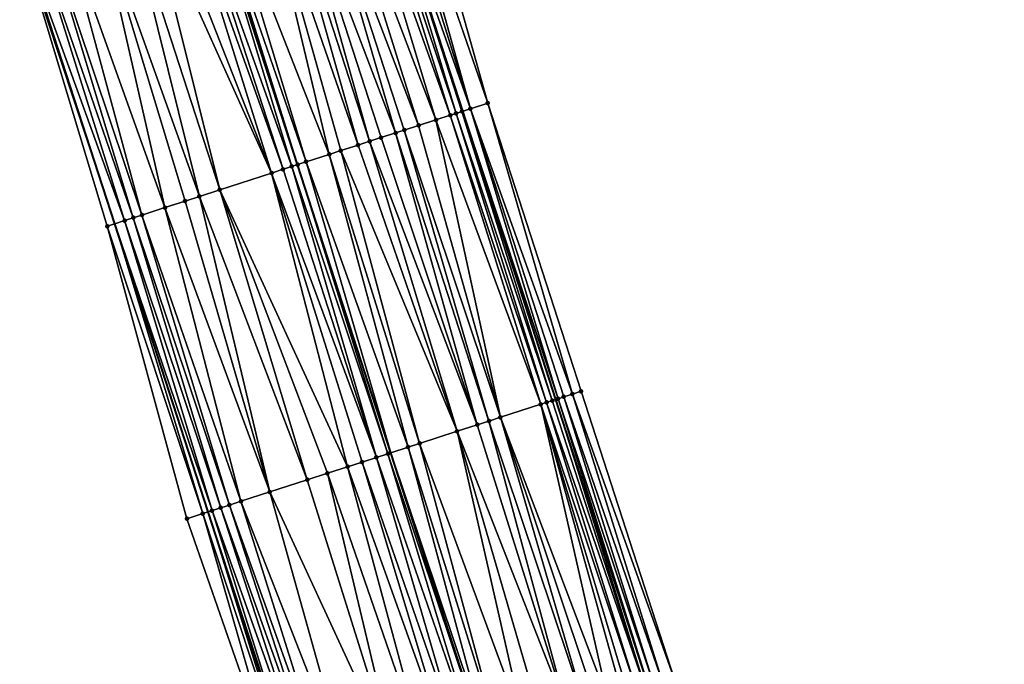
# Model space of a CAD drawing. Header units: feet. Extents: x 2004186 to 2014793, y 836912 to 864902.
# Tile 831 of 974: x 2004582 to 2004647, y 858798 to 858840. Entities that reach past the tile are written whole.
import ezdxf

# ---------------------------------------------------------------- set-up
doc = ezdxf.new("R2010")
doc.units = ezdxf.units.FT
doc.header["$LTSCALE"] = 100
doc.header["$MEASUREMENT"] = 0
for name, color, linetype, lineweight in [('EP_Travel Lane', 5, 'Continuous', 40), ('GPL_Skip Line', 2, 'Continuous', 40), ('Road Shots', 4, 'Continuous', 200), ('Road X-Section', 30, 'Continuous', 13)]:
    doc.layers.add(name, color=color, linetype=linetype, lineweight=lineweight)
doc.layers.add('I-77 SB_MM21-27-Surface-Border', color=7, linetype='Continuous')
doc.layers.add('I-77 SB_MM21-27-Surface-TIN', color=7, linetype='Continuous')

msp = doc.modelspace()

# ---------------------------------------------------------------- linework, layer by layer
at = {"layer": 'EP_Travel Lane'}
for points in [[(2004709.61771611, 858529.906138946, 453.9623807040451), (2004703.471648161, 858548.9372672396, 453.7572828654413), (2004697.325488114, 858567.9686807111, 453.5816978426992), (2004691.179382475, 858586.9999257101, 453.3886868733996), (2004685.033347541, 858606.030951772, 453.1730164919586), (2004678.887321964, 858625.0619488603, 452.954324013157), (2004672.739159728, 858644.0960422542, 452.7560016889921), (2004666.564572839, 858663.1181943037, 452.575067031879), (2004660.390050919, 858682.140146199, 452.3727517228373), (2004654.215562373, 858701.1619952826, 452.1594480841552), (2004648.040919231, 858720.184320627, 451.9970064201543), (2004641.866332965, 858739.2064707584, 451.8158617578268), (2004635.69182761, 858758.228371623, 451.6081030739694), (2004629.517263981, 858777.2504520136, 451.4194967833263), (2004623.342828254, 858796.2721383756, 451.1888358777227), (2004617.196456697, 858815.3040209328, 451.0106820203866), (2004611.05073845, 858834.3353177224, 450.809887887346), (2004604.904946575, 858853.3668425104, 450.6313868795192)], [(2004680.48499716, 858541.5044256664, 453.7725966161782), (2004674.345778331, 858560.5378926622, 453.5791291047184), (2004668.2065859, 858579.5712778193, 453.3771737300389), (2004662.067361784, 858598.6047612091, 453.1853802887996), (2004655.928195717, 858617.6380646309, 452.9749825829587), (2004649.788871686, 858636.6676614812, 452.7713771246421), (2004643.615382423, 858655.6900718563, 452.5810532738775), (2004637.441890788, 858674.7124895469, 452.391521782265), (2004631.268425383, 858693.7348264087, 452.1933727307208), (2004625.094902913, 858712.7573391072, 452.0139840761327), (2004618.921462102, 858731.7796001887, 451.807726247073), (2004612.748018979, 858750.801868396, 451.6022291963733), (2004606.574512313, 858769.8243323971, 451.4176535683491), (2004600.401065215, 858788.8466128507, 451.2134640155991), (2004594.241941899, 858807.8726074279, 451.0178052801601), (2004588.082730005, 858826.8995207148, 450.8157096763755), (2004581.923465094, 858845.9265977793, 450.6296128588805)]]:
    msp.add_polyline3d(points, dxfattribs=at)
at = {"layer": 'GPL_Skip Line'}
msp.add_polyline3d([(2004698.653611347, 858526.3630178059, 454.1734319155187), (2004692.500391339, 858545.3919193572, 453.9763916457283), (2004686.347115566, 858564.4209933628, 453.7972067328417), (2004680.193896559, 858583.4498918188, 453.5998459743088), (2004674.040709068, 858602.47869281, 453.3923940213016), (2004667.887527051, 858621.5074768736, 453.1831894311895), (2004661.734111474, 858640.5363083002, 452.9855262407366), (2004655.575425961, 858659.563413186, 452.7858262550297), (2004649.416711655, 858678.5906070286, 452.595621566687), (2004643.25799972, 858697.6177935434, 452.4046346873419), (2004637.09926841, 858716.6450399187, 452.2200373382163), (2004630.94057194, 858735.672178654, 452.0239504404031), (2004624.781926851, 858754.6991586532, 451.8109200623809), (2004618.623234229, 858773.726285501, 451.613564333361), (2004612.464550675, 858792.7533843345, 451.4132183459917), (2004606.304704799, 858811.7800683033, 451.2086817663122), (2004600.144751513, 858830.8070277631, 451.0318982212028), (2004593.984853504, 858849.8338164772, 450.8384232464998)], dxfattribs=at)
at = {"layer": 'I-77 SB_MM21-27-Surface-Border', "color": 3, "linetype": 'ByBlock', "lineweight": -2}
for points in [[(2004607.305443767, 858854.142167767, 450.4692363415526), (2004612.704133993, 858834.8692839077, 450.6932272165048), (2004618.864052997, 858815.8424303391, 450.880374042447), (2004625.02409527, 858796.815138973, 451.0737429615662), (2004631.75367445, 858777.9726429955, 451.256265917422), (2004638.293041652, 858759.0683452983, 451.4162005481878), (2004644.832429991, 858740.1639822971, 451.5691456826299), (2004650.991186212, 858721.1366589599, 451.7455215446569), (2004657.149925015, 858702.1093894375, 451.9276471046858), (2004663.308614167, 858683.0822733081, 452.1261611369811), (2004669.657585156, 858664.1167430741, 452.3242309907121), (2004675.625982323, 858645.0280724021, 452.5264942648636), (2004681.780788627, 858625.9949378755, 452.7061495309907), (2004687.933923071, 858606.9663009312, 452.9306012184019), (2004693.706398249, 858587.8147877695, 453.1751260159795), (2004699.669277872, 858568.7244813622, 453.3856539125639), (2004705.441837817, 858549.5727060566, 453.6030630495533), (2004711.785404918, 858530.6051886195, 453.7844621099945)], [(2004678.990061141, 858541.0203080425, 453.7058179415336), (2004674.168733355, 858560.4805603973, 453.571379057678), (2004666.112750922, 858578.8934297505, 453.303891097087), (2004659.579012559, 858597.7990193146, 453.0818200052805), (2004653.425856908, 858616.8277218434, 452.8641889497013), (2004646.893223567, 858635.7292243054, 452.6578542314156), (2004640.734521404, 858654.7563806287, 452.4636306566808), (2004634.575778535, 858673.7836627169, 452.2828453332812), (2004628.417070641, 858692.8108367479, 452.0905411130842), (2004622.448609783, 858711.8997041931, 451.9092669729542), (2004616.670476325, 858731.0500167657, 451.7125314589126), (2004610.702076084, 858750.1386969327, 451.5112617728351), (2004605.494637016, 858769.4742340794, 451.363091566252), (2004599.417987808, 858788.5278994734, 451.1640647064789), (2004592.842570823, 858807.4189670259, 450.9650828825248), (2004587.587272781, 858826.7388912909, 450.795730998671), (2004581.807851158, 858845.8891214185, 450.6254984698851)]]:
    msp.add_polyline3d(points, dxfattribs=at)
at = {"layer": 'I-77 SB_MM21-27-Surface-TIN', "color": 128, "linetype": 'ByBlock', "lineweight": -2}
for points in [[(2004607.305443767, 858854.142167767, 450.4692363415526), (2004606.163504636, 858853.7734187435, 450.5534962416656), (2004612.704133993, 858834.8692839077, 450.6932272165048)], [(2004604.831296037, 858853.3430456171, 450.6355785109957), (2004604.260373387, 858853.1585261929, 450.6635423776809), (2004610.6106228, 858834.1931084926, 450.834453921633)], [(2004604.831296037, 858853.3430456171, 450.6355785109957), (2004610.991244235, 858834.3161018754, 450.8138985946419), (2004604.904946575, 858853.3668425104, 450.6313868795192)], [(2004604.831296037, 858853.3430456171, 450.6355785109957), (2004610.6106228, 858834.1931084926, 450.834453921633), (2004610.991244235, 858834.3161018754, 450.8138985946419)], [(2004605.592546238, 858853.589009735, 450.5922539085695), (2004604.904946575, 858853.3668425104, 450.6313868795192), (2004611.562201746, 858834.5005136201, 450.7754084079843)], [(2004611.562201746, 858834.5005136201, 450.7754084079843), (2004604.904946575, 858853.3668425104, 450.6313868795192), (2004611.05073845, 858834.3353177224, 450.809887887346)], [(2004610.991244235, 858834.3161018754, 450.8138985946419), (2004611.05073845, 858834.3353177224, 450.809887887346), (2004604.904946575, 858853.3668425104, 450.6313868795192)], [(2004606.163504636, 858853.7734187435, 450.5534962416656), (2004605.592546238, 858853.589009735, 450.5922539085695), (2004611.562201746, 858834.5005136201, 450.7754084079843)], [(2004606.163504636, 858853.7734187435, 450.5534962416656), (2004611.562201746, 858834.5005136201, 450.7754084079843), (2004612.704133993, 858834.8692839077, 450.6932272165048)], [(2004603.499184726, 858852.9123719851, 450.6882845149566), (2004602.167140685, 858852.4814905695, 450.7206784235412), (2004609.278589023, 858833.7621953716, 450.8637484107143)], [(2004604.260373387, 858853.1585261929, 450.6635423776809), (2004603.499184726, 858852.9123719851, 450.6882845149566), (2004610.230023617, 858834.0700463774, 450.8482902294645)], [(2004603.499184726, 858852.9123719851, 450.6882845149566), (2004609.278589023, 858833.7621953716, 450.8637484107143), (2004610.230023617, 858834.0700463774, 450.8482902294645)], [(2004604.260373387, 858853.1585261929, 450.6635423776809), (2004610.230023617, 858834.0700463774, 450.8482902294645), (2004610.6106228, 858834.1931084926, 450.834453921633)], [(2004601.025424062, 858852.1120542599, 450.7377518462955), (2004599.503155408, 858851.6194101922, 450.7544241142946), (2004606.614538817, 858832.9003155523, 450.9170998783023)], [(2004602.167140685, 858852.4814905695, 450.7206784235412), (2004601.025424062, 858852.1120542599, 450.7377518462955), (2004608.136842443, 858833.392851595, 450.8898675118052)], [(2004601.025424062, 858852.1120542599, 450.7377518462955), (2004607.185392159, 858833.0850490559, 450.9100635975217), (2004608.136842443, 858833.392851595, 450.8898675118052)], [(2004601.025424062, 858852.1120542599, 450.7377518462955), (2004606.614538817, 858832.9003155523, 450.9170998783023), (2004607.185392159, 858833.0850490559, 450.9100635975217)], [(2004602.167140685, 858852.4814905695, 450.7206784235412), (2004608.136842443, 858833.392851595, 450.8898675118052), (2004609.278589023, 858833.7621953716, 450.8637484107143)], [(2004599.503155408, 858851.6194101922, 450.7544241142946), (2004598.742007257, 858851.3731308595, 450.7669345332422), (2004604.901951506, 858832.3461993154, 450.9464470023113)], [(2004599.503155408, 858851.6194101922, 450.7544241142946), (2004605.663116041, 858832.5924280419, 450.9289894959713), (2004606.614538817, 858832.9003155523, 450.9170998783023)], [(2004599.503155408, 858851.6194101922, 450.7544241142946), (2004604.901951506, 858832.3461993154, 450.9464470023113), (2004605.663116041, 858832.5924280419, 450.9289894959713)], [(2004597.60028481, 858851.0037125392, 450.7857665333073), (2004594.936266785, 858850.1417333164, 450.8294006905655), (2004602.237938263, 858831.484205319, 450.9886369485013)], [(2004598.742007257, 858851.3731308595, 450.7669345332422), (2004597.60028481, 858851.0037125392, 450.7857665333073), (2004604.140790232, 858832.0999605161, 450.962919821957)], [(2004597.60028481, 858851.0037125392, 450.7857665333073), (2004602.999088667, 858831.7304776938, 450.9754463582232), (2004604.140790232, 858832.0999605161, 450.962919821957)], [(2004597.60028481, 858851.0037125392, 450.7857665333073), (2004602.237938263, 858831.484205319, 450.9886369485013), (2004602.999088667, 858831.7304776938, 450.9754463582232)], [(2004598.742007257, 858851.3731308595, 450.7669345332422), (2004604.140790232, 858832.0999605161, 450.962919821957), (2004604.901951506, 858832.3461993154, 450.9464470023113)], [(2004594.936266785, 858850.1417333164, 450.8294006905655), (2004594.175133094, 858849.895409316, 450.837544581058), (2004600.715608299, 858830.9917506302, 451.0238221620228)], [(2004594.936266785, 858850.1417333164, 450.8294006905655), (2004600.715608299, 858830.9917506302, 451.0238221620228), (2004602.237938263, 858831.484205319, 450.9886369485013)], [(2004593.033455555, 858849.5258522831, 450.8428165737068), (2004592.462633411, 858849.341022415, 450.8404326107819), (2004599.193382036, 858830.4989756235, 451.0276943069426)], [(2004593.033455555, 858849.5258522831, 450.8428165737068), (2004599.764196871, 858830.683828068, 451.0322852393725), (2004593.984853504, 858849.8338164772, 450.8384232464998)], [(2004593.033455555, 858849.5258522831, 450.8428165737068), (2004599.193382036, 858830.4989756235, 451.0276943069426), (2004599.764196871, 858830.683828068, 451.0322852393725)], [(2004594.175133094, 858849.895409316, 450.837544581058), (2004593.984853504, 858849.8338164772, 450.8384232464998), (2004600.144751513, 858830.8070277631, 451.0318982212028)], [(2004599.764196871, 858830.683828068, 451.0322852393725), (2004600.144751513, 858830.8070277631, 451.0318982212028), (2004593.984853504, 858849.8338164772, 450.8384232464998)], [(2004594.175133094, 858849.895409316, 450.837544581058), (2004600.144751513, 858830.8070277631, 451.0318982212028), (2004600.715608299, 858830.9917506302, 451.0238221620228)], [(2004591.130756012, 858848.9096262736, 450.8225088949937), (2004590.179427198, 858848.6014485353, 450.806026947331), (2004598.43232073, 858830.2524280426, 451.0139818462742)], [(2004592.462633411, 858849.341022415, 450.8404326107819), (2004591.130756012, 858848.9096262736, 450.8225088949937), (2004598.43232073, 858830.2524280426, 451.0139818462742)], [(2004592.462633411, 858849.341022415, 450.8404326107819), (2004598.43232073, 858830.2524280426, 451.0139818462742), (2004599.193382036, 858830.4989756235, 451.0276943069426)], [(2004588.847566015, 858848.1700023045, 450.7832066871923), (2004586.944922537, 858847.5536031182, 450.745969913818), (2004593.67569292, 858828.7114891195, 450.9266616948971)], [(2004590.179427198, 858848.6014485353, 450.806026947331), (2004588.847566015, 858848.1700023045, 450.7832066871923), (2004595.007535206, 858829.1429937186, 450.9551878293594)], [(2004588.847566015, 858848.1700023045, 450.7832066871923), (2004593.67569292, 858828.7114891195, 450.9266616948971), (2004595.007535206, 858829.1429937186, 450.9551878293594)], [(2004590.179427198, 858848.6014485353, 450.806026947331), (2004595.007535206, 858829.1429937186, 450.9551878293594), (2004598.43232073, 858830.2524280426, 451.0139818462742)], [(2004586.944922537, 858847.5536031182, 450.745969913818), (2004584.661733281, 858846.8139768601, 450.7064439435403), (2004591.392497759, 858827.9718811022, 450.888918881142)], [(2004586.944922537, 858847.5536031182, 450.745969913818), (2004592.724360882, 858828.4033213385, 450.9111531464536), (2004593.67569292, 858828.7114891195, 450.9266616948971)], [(2004586.944922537, 858847.5536031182, 450.745969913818), (2004591.392497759, 858827.9718811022, 450.888918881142), (2004592.724360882, 858828.4033213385, 450.9111531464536)], [(2004582.759122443, 858846.1974768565, 450.6593516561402), (2004581.923465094, 858845.9265977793, 450.6296128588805), (2004588.728780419, 858827.1089731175, 450.8417608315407)], [(2004583.520155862, 858846.4441105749, 450.681484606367), (2004582.759122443, 858846.1974768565, 450.6593516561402), (2004589.299551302, 858827.2939613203, 450.8596229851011)], [(2004582.759122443, 858846.1974768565, 450.6593516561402), (2004588.728780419, 858827.1089731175, 450.8417608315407), (2004589.299551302, 858827.2939613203, 450.8596229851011)], [(2004584.661733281, 858846.8139768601, 450.7064439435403), (2004583.520155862, 858846.4441105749, 450.681484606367), (2004589.87034436, 858827.4788810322, 450.8707897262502)], [(2004583.520155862, 858846.4441105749, 450.681484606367), (2004589.299551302, 858827.2939613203, 450.8596229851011), (2004589.87034436, 858827.4788810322, 450.8707897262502)], [(2004584.661733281, 858846.8139768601, 450.7064439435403), (2004589.87034436, 858827.4788810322, 450.8707897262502), (2004591.392497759, 858827.9718811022, 450.888918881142)], [(2004581.807851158, 858845.8891214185, 450.6254984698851), (2004588.082730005, 858826.8995207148, 450.8157096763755), (2004581.923465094, 858845.9265977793, 450.6296128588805)], [(2004581.807851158, 858845.8891214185, 450.6254984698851), (2004587.587272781, 858826.7388912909, 450.795730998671), (2004588.082730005, 858826.8995207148, 450.8157096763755)], [(2004588.728780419, 858827.1089731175, 450.8417608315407), (2004581.923465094, 858845.9265977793, 450.6296128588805), (2004588.082730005, 858826.8995207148, 450.8157096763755)], [(2004617.341434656, 858815.35086639, 451.0026331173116), (2004611.562201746, 858834.5005136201, 450.7754084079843), (2004611.05073845, 858834.3353177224, 450.809887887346)], [(2004618.293059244, 858815.6581305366, 450.9298067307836), (2004612.704133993, 858834.8692839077, 450.6932272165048), (2004611.562201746, 858834.5005136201, 450.7754084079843)], [(2004618.293059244, 858815.6581305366, 450.9298067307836), (2004611.562201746, 858834.5005136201, 450.7754084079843), (2004617.722076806, 858815.4737957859, 450.9758230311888)], [(2004617.722076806, 858815.4737957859, 450.9758230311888), (2004611.562201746, 858834.5005136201, 450.7754084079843), (2004617.341434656, 858815.35086639, 451.0026331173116)], [(2004618.293059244, 858815.6581305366, 450.9298067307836), (2004618.864052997, 858815.8424303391, 450.880374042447), (2004612.704133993, 858834.8692839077, 450.6932272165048)], [(2004616.199618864, 858814.9817363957, 451.0496496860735), (2004610.230023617, 858834.0700463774, 450.8482902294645), (2004609.278589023, 858833.7621953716, 450.8637484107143)], [(2004616.580206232, 858815.1048350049, 451.039381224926), (2004610.6106228, 858834.1931084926, 450.834453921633), (2004610.230023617, 858834.0700463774, 450.8482902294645)], [(2004616.580206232, 858815.1048350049, 451.039381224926), (2004610.230023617, 858834.0700463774, 450.8482902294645), (2004616.199618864, 858814.9817363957, 451.0496496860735)], [(2004616.960811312, 858815.2278789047, 451.0237646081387), (2004610.991244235, 858834.3161018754, 450.8138985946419), (2004610.6106228, 858834.1931084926, 450.834453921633)], [(2004616.960811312, 858815.2278789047, 451.0237646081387), (2004610.6106228, 858834.1931084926, 450.834453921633), (2004616.580206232, 858815.1048350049, 451.039381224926)], [(2004610.991244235, 858834.3161018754, 450.8138985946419), (2004617.196456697, 858815.3040209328, 451.0106820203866), (2004611.05073845, 858834.3353177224, 450.809887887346)], [(2004616.960811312, 858815.2278789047, 451.0237646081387), (2004617.196456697, 858815.3040209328, 451.0106820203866), (2004610.991244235, 858834.3161018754, 450.8138985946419)], [(2004617.341434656, 858815.35086639, 451.0026331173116), (2004611.05073845, 858834.3353177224, 450.809887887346), (2004617.196456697, 858815.3040209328, 451.0106820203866)], [(2004608.136842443, 858833.392851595, 450.8898675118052), (2004607.185392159, 858833.0850490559, 450.9100635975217), (2004613.535578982, 858814.1198246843, 451.0998810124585)], [(2004609.278589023, 858833.7621953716, 450.8637484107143), (2004608.136842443, 858833.392851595, 450.8898675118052), (2004613.535578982, 858814.1198246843, 451.0998810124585)], [(2004616.199618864, 858814.9817363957, 451.0496496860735), (2004609.278589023, 858833.7621953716, 450.8637484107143), (2004613.535578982, 858814.1198246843, 451.0998810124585)], [(2004605.663116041, 858832.5924280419, 450.9289894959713), (2004604.901951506, 858832.3461993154, 450.9464470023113), (2004612.013311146, 858813.6271780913, 451.1163049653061)], [(2004606.614538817, 858832.9003155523, 450.9170998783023), (2004605.663116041, 858832.5924280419, 450.9289894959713), (2004612.013311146, 858813.6271780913, 451.1163049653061)], [(2004607.185392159, 858833.0850490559, 450.9100635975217), (2004606.614538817, 858832.9003155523, 450.9170998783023), (2004612.774448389, 858813.8734911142, 451.107088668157)], [(2004606.614538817, 858832.9003155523, 450.9170998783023), (2004612.013311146, 858813.6271780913, 451.1163049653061), (2004612.774448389, 858813.8734911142, 451.107088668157)], [(2004607.185392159, 858833.0850490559, 450.9100635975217), (2004612.774448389, 858813.8734911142, 451.107088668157), (2004613.535578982, 858814.1198246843, 451.0998810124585)], [(2004604.140790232, 858832.0999605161, 450.962919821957), (2004602.999088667, 858831.7304776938, 450.9754463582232), (2004610.681289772, 858813.1962266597, 451.1418531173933)], [(2004604.901951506, 858832.3461993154, 450.9464470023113), (2004604.140790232, 858832.0999605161, 450.962919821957), (2004610.681289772, 858813.1962266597, 451.1418531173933)], [(2004604.901951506, 858832.3461993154, 450.9464470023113), (2004610.681289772, 858813.1962266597, 451.1418531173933), (2004612.013311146, 858813.6271780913, 451.1163049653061)], [(2004602.237938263, 858831.484205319, 450.9886369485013), (2004600.715608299, 858830.9917506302, 451.0238221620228), (2004607.44639078, 858812.14959926, 451.2008617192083)], [(2004602.999088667, 858831.7304776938, 450.9754463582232), (2004602.237938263, 858831.484205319, 450.9886369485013), (2004608.207531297, 858812.3959021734, 451.1906571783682)], [(2004602.237938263, 858831.484205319, 450.9886369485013), (2004607.44639078, 858812.14959926, 451.2008617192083), (2004608.207531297, 858812.3959021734, 451.1906571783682)], [(2004602.999088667, 858831.7304776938, 450.9754463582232), (2004608.207531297, 858812.3959021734, 451.1906571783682), (2004610.681289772, 858813.1962266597, 451.1418531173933)], [(2004599.764196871, 858830.683828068, 451.0322852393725), (2004599.193382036, 858830.4989756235, 451.0276943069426), (2004605.35331513, 858811.472078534, 451.2105740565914)], [(2004599.764196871, 858830.683828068, 451.0322852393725), (2004606.114423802, 858811.7184798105, 451.2099851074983), (2004600.144751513, 858830.8070277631, 451.0318982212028)], [(2004599.764196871, 858830.683828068, 451.0322852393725), (2004605.35331513, 858811.472078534, 451.2105740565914), (2004606.114423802, 858811.7184798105, 451.2099851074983)], [(2004600.715608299, 858830.9917506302, 451.0238221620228), (2004600.144751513, 858830.8070277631, 451.0318982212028), (2004606.304704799, 858811.7800683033, 451.2086817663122)], [(2004606.114423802, 858811.7184798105, 451.2099851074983), (2004606.304704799, 858811.7800683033, 451.2086817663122), (2004600.144751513, 858830.8070277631, 451.0318982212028)], [(2004600.715608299, 858830.9917506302, 451.0238221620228), (2004606.304704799, 858811.7800683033, 451.2086817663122), (2004607.44639078, 858812.14959926, 451.2008617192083)], [(2004598.43232073, 858830.2524280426, 451.0139818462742), (2004595.007535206, 858829.1429937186, 450.9551878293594), (2004603.450606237, 858810.8558814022, 451.1930875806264)], [(2004599.193382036, 858830.4989756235, 451.0276943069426), (2004598.43232073, 858830.2524280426, 451.0139818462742), (2004605.35331513, 858811.472078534, 451.2105740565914)], [(2004598.43232073, 858830.2524280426, 451.0139818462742), (2004604.401954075, 858811.1640003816, 451.2038263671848), (2004605.35331513, 858811.472078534, 451.2105740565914)], [(2004598.43232073, 858830.2524280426, 451.0139818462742), (2004603.450606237, 858810.8558814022, 451.1930875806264), (2004604.401954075, 858811.1640003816, 451.2038263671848)], [(2004593.67569292, 858828.7114891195, 450.9266616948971), (2004592.724360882, 858828.4033213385, 450.9111531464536), (2004598.313428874, 858809.1917270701, 451.1046135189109)], [(2004595.007535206, 858829.1429937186, 450.9551878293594), (2004593.67569292, 858828.7114891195, 450.9266616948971), (2004600.786871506, 858809.9930271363, 451.1511784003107)], [(2004593.67569292, 858828.7114891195, 450.9266616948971), (2004598.313428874, 858809.1917270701, 451.1046135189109), (2004600.786871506, 858809.9930271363, 451.1511784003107)], [(2004595.007535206, 858829.1429937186, 450.9551878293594), (2004602.118726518, 858810.4244924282, 451.1758632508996), (2004603.450606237, 858810.8558814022, 451.1930875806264)], [(2004595.007535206, 858829.1429937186, 450.9551878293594), (2004600.786871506, 858809.9930271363, 451.1511784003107), (2004602.118726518, 858810.4244924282, 451.1758632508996)], [(2004592.724360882, 858828.4033213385, 450.9111531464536), (2004591.392497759, 858827.9718811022, 450.888918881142), (2004598.313428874, 858809.1917270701, 451.1046135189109)], [(2004589.87034436, 858827.4788810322, 450.8707897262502), (2004589.299551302, 858827.2939613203, 450.8596229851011), (2004595.649686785, 858808.3288955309, 451.0649260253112)], [(2004591.392497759, 858827.9718811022, 450.888918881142), (2004589.87034436, 858827.4788810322, 450.8707897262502), (2004596.410753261, 858808.5754271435, 451.0770782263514)], [(2004589.87034436, 858827.4788810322, 450.8707897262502), (2004595.649686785, 858808.3288955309, 451.0649260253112), (2004596.410753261, 858808.5754271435, 451.0770782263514)], [(2004591.392497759, 858827.9718811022, 450.888918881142), (2004596.410753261, 858808.5754271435, 451.0770782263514), (2004598.313428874, 858809.1917270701, 451.1046135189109)], [(2004593.891460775, 858807.7589371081, 450.9998862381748), (2004588.082730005, 858826.8995207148, 450.8157096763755), (2004587.587272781, 858826.7388912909, 450.795730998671)], [(2004592.842570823, 858807.4189670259, 450.9650828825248), (2004593.891460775, 858807.7589371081, 450.9998862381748), (2004587.587272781, 858826.7388912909, 450.795730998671)], [(2004588.728780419, 858827.1089731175, 450.8417608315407), (2004588.082730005, 858826.8995207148, 450.8157096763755), (2004594.508137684, 858807.9589417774, 451.0314150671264)], [(2004593.891460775, 858807.7589371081, 450.9998862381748), (2004594.241941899, 858807.8726074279, 451.0178052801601), (2004588.082730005, 858826.8995207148, 450.8157096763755)], [(2004594.508137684, 858807.9589417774, 451.0314150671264), (2004588.082730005, 858826.8995207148, 450.8157096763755), (2004594.241941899, 858807.8726074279, 451.0178052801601)], [(2004589.299551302, 858827.2939613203, 450.8596229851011), (2004588.728780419, 858827.1089731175, 450.8417608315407), (2004595.078904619, 858808.143942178, 451.0504701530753)], [(2004588.728780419, 858827.1089731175, 450.8417608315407), (2004594.508137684, 858807.9589417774, 451.0314150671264), (2004595.078904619, 858808.143942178, 451.0504701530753)], [(2004589.299551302, 858827.2939613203, 450.8596229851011), (2004595.078904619, 858808.143942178, 451.0504701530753), (2004595.649686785, 858808.3288955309, 451.0649260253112)], [(2004618.293059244, 858815.6581305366, 450.9298067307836), (2004617.722076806, 858815.4737957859, 450.9758230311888), (2004624.262799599, 858796.5693154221, 451.1309715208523)], [(2004618.293059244, 858815.6581305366, 450.9298067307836), (2004625.02409527, 858796.815138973, 451.0737429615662), (2004618.864052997, 858815.8424303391, 450.880374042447)], [(2004618.293059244, 858815.6581305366, 450.9298067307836), (2004624.262799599, 858796.5693154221, 451.1309715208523), (2004625.02409527, 858796.815138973, 451.0737429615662)], [(2004616.580206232, 858815.1048350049, 451.039381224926), (2004616.199618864, 858814.9817363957, 451.0496496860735), (2004622.549985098, 858796.0159011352, 451.2265077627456)], [(2004616.960811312, 858815.2278789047, 451.0237646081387), (2004616.580206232, 858815.1048350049, 451.039381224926), (2004623.120903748, 858796.2004328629, 451.2010986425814)], [(2004616.580206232, 858815.1048350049, 451.039381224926), (2004622.549985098, 858796.0159011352, 451.2265077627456), (2004623.120903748, 858796.2004328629, 451.2010986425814)], [(2004616.960811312, 858815.2278789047, 451.0237646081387), (2004623.120903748, 858796.2004328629, 451.2010986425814), (2004617.196456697, 858815.3040209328, 451.0106820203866)], [(2004617.341434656, 858815.35086639, 451.0026331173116), (2004617.196456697, 858815.3040209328, 451.0106820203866), (2004623.342828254, 858796.2721383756, 451.1888358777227)], [(2004623.120903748, 858796.2004328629, 451.2010986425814), (2004623.342828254, 858796.2721383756, 451.1888358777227), (2004617.196456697, 858815.3040209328, 451.0106820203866)], [(2004617.722076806, 858815.4737957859, 450.9758230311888), (2004617.341434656, 858815.35086639, 451.0026331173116), (2004623.691841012, 858796.3849070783, 451.1695506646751)], [(2004617.341434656, 858815.35086639, 451.0026331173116), (2004623.342828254, 858796.2721383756, 451.1888358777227), (2004623.691841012, 858796.3849070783, 451.1695506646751)], [(2004617.722076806, 858815.4737957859, 450.9758230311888), (2004623.691841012, 858796.3849070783, 451.1695506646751), (2004624.262799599, 858796.5693154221, 451.1309715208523)], [(2004616.199618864, 858814.9817363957, 451.0496496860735), (2004613.535578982, 858814.1198246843, 451.0998810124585), (2004620.647045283, 858795.4004173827, 451.2708576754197)], [(2004616.199618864, 858814.9817363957, 451.0496496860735), (2004621.979080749, 858795.8313252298, 451.2472013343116), (2004622.549985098, 858796.0159011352, 451.2265077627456)], [(2004616.199618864, 858814.9817363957, 451.0496496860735), (2004621.598491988, 858795.7082309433, 451.2563343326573), (2004621.979080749, 858795.8313252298, 451.2472013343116)], [(2004616.199618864, 858814.9817363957, 451.0496496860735), (2004620.647045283, 858795.4004173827, 451.2708576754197), (2004621.598491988, 858795.7082309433, 451.2563343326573)], [(2004617.982956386, 858794.5386571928, 451.3240949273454), (2004612.774448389, 858813.8734911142, 451.107088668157), (2004612.013311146, 858813.6271780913, 451.1163049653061)], [(2004619.124694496, 858794.9080270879, 451.3059861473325), (2004613.535578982, 858814.1198246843, 451.0998810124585), (2004612.774448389, 858813.8734911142, 451.107088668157)], [(2004619.124694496, 858794.9080270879, 451.3059861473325), (2004612.774448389, 858813.8734911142, 451.107088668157), (2004617.982956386, 858794.5386571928, 451.3240949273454)], [(2004620.647045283, 858795.4004173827, 451.2708576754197), (2004613.535578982, 858814.1198246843, 451.0998810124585), (2004619.885867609, 858795.1542292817, 451.2891740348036)], [(2004619.885867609, 858795.1542292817, 451.2891740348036), (2004613.535578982, 858814.1198246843, 451.0998810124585), (2004619.124694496, 858794.9080270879, 451.3059861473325)], [(2004610.681289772, 858813.1962266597, 451.1418531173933), (2004608.207531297, 858812.3959021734, 451.1906571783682), (2004615.128601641, 858793.61526171, 451.3724895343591)], [(2004617.982956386, 858794.5386571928, 451.3240949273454), (2004612.013311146, 858813.6271780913, 451.1163049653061), (2004610.681289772, 858813.1962266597, 451.1418531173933)], [(2004617.982956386, 858794.5386571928, 451.3240949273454), (2004610.681289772, 858813.1962266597, 451.1418531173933), (2004616.270345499, 858793.984613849, 451.3524854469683)], [(2004616.270345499, 858793.984613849, 451.3524854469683), (2004610.681289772, 858813.1962266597, 451.1418531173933), (2004615.128601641, 858793.61526171, 451.3724895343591)], [(2004608.207531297, 858812.3959021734, 451.1906571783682), (2004607.44639078, 858812.14959926, 451.2008617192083), (2004613.41597775, 858793.0612585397, 451.4051681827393)], [(2004608.207531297, 858812.3959021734, 451.1906571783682), (2004613.41597775, 858793.0612585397, 451.4051681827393), (2004615.128601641, 858793.61526171, 451.3724895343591)], [(2004606.114423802, 858811.7184798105, 451.2099851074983), (2004612.464550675, 858792.7533843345, 451.4132183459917), (2004606.304704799, 858811.7800683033, 451.2086817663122)], [(2004607.44639078, 858812.14959926, 451.2008617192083), (2004606.304704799, 858811.7800683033, 451.2086817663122), (2004612.65483158, 858792.8149731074, 451.4130954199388)], [(2004612.65483158, 858792.8149731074, 451.4130954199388), (2004606.304704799, 858811.7800683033, 451.2086817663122), (2004612.464550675, 858792.7533843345, 451.4132183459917)], [(2004607.44639078, 858812.14959926, 451.2008617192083), (2004612.65483158, 858792.8149731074, 451.4130954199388), (2004613.41597775, 858793.0612585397, 451.4051681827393)], [(2004604.401954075, 858811.1640003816, 451.2038263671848), (2004603.450606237, 858810.8558814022, 451.1930875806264), (2004610.181235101, 858792.0141482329, 451.3964594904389)], [(2004605.35331513, 858811.472078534, 451.2105740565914), (2004604.401954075, 858811.1640003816, 451.2038263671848), (2004610.942321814, 858792.2606173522, 451.4081390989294)], [(2004604.401954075, 858811.1640003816, 451.2038263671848), (2004610.181235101, 858792.0141482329, 451.3964594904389), (2004610.942321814, 858792.2606173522, 451.4081390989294)], [(2004606.114423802, 858811.7184798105, 451.2099851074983), (2004605.35331513, 858811.472078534, 451.2105740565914), (2004611.893707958, 858792.5686180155, 451.4135871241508)], [(2004605.35331513, 858811.472078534, 451.2105740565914), (2004610.942321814, 858792.2606173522, 451.4081390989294), (2004611.893707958, 858792.5686180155, 451.4135871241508)], [(2004606.114423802, 858811.7184798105, 451.2099851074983), (2004611.893707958, 858792.5686180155, 451.4135871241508), (2004612.464550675, 858792.7533843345, 451.4132183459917)], [(2004603.450606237, 858810.8558814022, 451.1930875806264), (2004602.118726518, 858810.4244924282, 451.1758632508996), (2004608.659063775, 858791.5212034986, 451.372406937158)], [(2004603.450606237, 858810.8558814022, 451.1930875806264), (2004608.659063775, 858791.5212034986, 451.372406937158), (2004610.181235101, 858792.0141482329, 451.3964594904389)], [(2004600.786871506, 858809.9930271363, 451.1511784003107), (2004598.313428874, 858809.1917270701, 451.1046135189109), (2004606.75637044, 858790.9049582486, 451.3354744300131)], [(2004602.118726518, 858810.4244924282, 451.1758632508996), (2004600.786871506, 858809.9930271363, 451.1511784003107), (2004606.75637044, 858790.9049582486, 451.3354744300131)], [(2004602.118726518, 858810.4244924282, 451.1758632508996), (2004606.75637044, 858790.9049582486, 451.3354744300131), (2004608.659063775, 858791.5212034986, 451.372406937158)], [(2004598.313428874, 858809.1917270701, 451.1046135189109), (2004596.410753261, 858808.5754271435, 451.0770782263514), (2004603.712007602, 858789.9191311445, 451.294026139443)], [(2004598.313428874, 858809.1917270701, 451.1046135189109), (2004603.712007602, 858789.9191311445, 451.294026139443), (2004606.75637044, 858790.9049582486, 451.3354744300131)], [(2004596.410753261, 858808.5754271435, 451.0770782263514), (2004595.649686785, 858808.3288955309, 451.0649260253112), (2004602.380098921, 858789.487831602, 451.2758728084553)], [(2004596.410753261, 858808.5754271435, 451.0770782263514), (2004602.380098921, 858789.487831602, 451.2758728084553), (2004603.712007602, 858789.9191311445, 451.294026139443)], [(2004600.162157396, 858788.7691367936, 451.1993121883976), (2004594.241941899, 858807.8726074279, 451.0178052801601), (2004593.891460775, 858807.7589371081, 450.9998862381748)], [(2004594.508137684, 858807.9589417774, 451.0314150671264), (2004594.241941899, 858807.8726074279, 451.0178052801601), (2004600.477469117, 858788.8713900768, 451.2179898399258)], [(2004600.162157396, 858788.7691367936, 451.1993121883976), (2004600.401065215, 858788.8466128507, 451.2134640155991), (2004594.241941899, 858807.8726074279, 451.0178052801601)], [(2004600.477469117, 858788.8713900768, 451.2179898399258), (2004594.241941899, 858807.8726074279, 451.0178052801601), (2004600.401065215, 858788.8466128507, 451.2134640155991)], [(2004595.078904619, 858808.143942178, 451.0504701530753), (2004594.508137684, 858807.9589417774, 451.0314150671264), (2004601.238498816, 858789.1180353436, 451.2484714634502)], [(2004594.508137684, 858807.9589417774, 451.0314150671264), (2004600.477469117, 858788.8713900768, 451.2179898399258), (2004601.238498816, 858789.1180353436, 451.2484714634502)], [(2004595.649686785, 858808.3288955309, 451.0649260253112), (2004595.078904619, 858808.143942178, 451.0504701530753), (2004601.80928611, 858789.3029728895, 451.2663794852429)], [(2004595.078904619, 858808.143942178, 451.0504701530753), (2004601.238498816, 858789.1180353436, 451.2484714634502), (2004601.80928611, 858789.3029728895, 451.2663794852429)], [(2004595.649686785, 858808.3288955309, 451.0649260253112), (2004601.80928611, 858789.3029728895, 451.2663794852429), (2004602.380098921, 858789.487831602, 451.2758728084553)], [(2004592.842570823, 858807.4189670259, 450.9650828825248), (2004599.417987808, 858788.5278994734, 451.1640647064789), (2004593.891460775, 858807.7589371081, 450.9998862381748)], [(2004600.162157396, 858788.7691367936, 451.1993121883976), (2004593.891460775, 858807.7589371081, 450.9998862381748), (2004599.417987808, 858788.5278994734, 451.1640647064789)]]:
    msp.add_3dface(points, dxfattribs=at)
at = {"layer": 'Road Shots', "lineweight": 100}
for p in [(2004611.562201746, 858834.5005136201, 450.7754084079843), (2004612.704133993, 858834.8692839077, 450.6932272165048), (2004610.230023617, 858834.0700463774, 450.8482902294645), (2004610.6106228, 858834.1931084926, 450.834453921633), (2004610.991244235, 858834.3161018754, 450.8138985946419), (2004608.136842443, 858833.392851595, 450.8898675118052), (2004609.278589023, 858833.7621953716, 450.8637484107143), (2004605.663116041, 858832.5924280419, 450.9289894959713), (2004606.614538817, 858832.9003155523, 450.9170998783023), (2004607.185392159, 858833.0850490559, 450.9100635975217), (2004604.140790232, 858832.0999605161, 450.962919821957), (2004604.901951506, 858832.3461993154, 450.9464470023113), (2004602.237938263, 858831.484205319, 450.9886369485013), (2004602.999088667, 858831.7304776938, 450.9754463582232), (2004599.764196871, 858830.683828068, 451.0322852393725), (2004600.144751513, 858830.8070277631, 451.0318982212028), (2004600.715608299, 858830.9917506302, 451.0238221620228), (2004598.43232073, 858830.2524280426, 451.0139818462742), (2004599.193382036, 858830.4989756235, 451.0276943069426), (2004593.67569292, 858828.7114891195, 450.9266616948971), (2004595.007535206, 858829.1429937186, 450.9551878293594), (2004592.724360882, 858828.4033213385, 450.9111531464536), (2004589.87034436, 858827.4788810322, 450.8707897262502), (2004591.392497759, 858827.9718811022, 450.888918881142), (2004587.587272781, 858826.7388912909, 450.795730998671), (2004588.728780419, 858827.1089731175, 450.8417608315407), (2004589.299551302, 858827.2939613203, 450.8596229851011), (2004618.293059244, 858815.6581305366, 450.9298067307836), (2004618.864052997, 858815.8424303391, 450.880374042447), (2004616.580206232, 858815.1048350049, 451.039381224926), (2004616.960811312, 858815.2278789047, 451.0237646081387), (2004617.341434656, 858815.35086639, 451.0026331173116), (2004617.722076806, 858815.4737957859, 450.9758230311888), (2004616.199618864, 858814.9817363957, 451.0496496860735), (2004612.774448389, 858813.8734911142, 451.107088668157), (2004613.535578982, 858814.1198246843, 451.0998810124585), (2004610.681289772, 858813.1962266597, 451.1418531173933), (2004612.013311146, 858813.6271780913, 451.1163049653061), (2004608.207531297, 858812.3959021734, 451.1906571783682), (2004607.44639078, 858812.14959926, 451.2008617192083), (2004604.401954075, 858811.1640003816, 451.2038263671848), (2004605.35331513, 858811.472078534, 451.2105740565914), (2004606.114423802, 858811.7184798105, 451.2099851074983), (2004603.450606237, 858810.8558814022, 451.1930875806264), (2004600.786871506, 858809.9930271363, 451.1511784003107), (2004602.118726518, 858810.4244924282, 451.1758632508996), (2004598.313428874, 858809.1917270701, 451.1046135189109), (2004596.410753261, 858808.5754271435, 451.0770782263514), (2004594.508137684, 858807.9589417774, 451.0314150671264), (2004595.078904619, 858808.143942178, 451.0504701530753), (2004595.649686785, 858808.3288955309, 451.0649260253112), (2004592.842570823, 858807.4189670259, 450.9650828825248), (2004593.891460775, 858807.7589371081, 450.9998862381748)]:
    msp.add_point(p, dxfattribs=at)
at = {"layer": 'Road X-Section', "extrusion": (0.3079913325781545, -0.951328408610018, 0.01075165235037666), "elevation": -199625.8257084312, "flags": 128}
msp.add_lwpolyline([(2171657.834394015, 2597.253332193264), (2171659.034394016, 2597.299364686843), (2171659.634394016, 2597.317227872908), (2171660.234394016, 2597.328395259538), (2171661.834394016, 2597.346525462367), (2171663.234394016, 2597.368761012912), (2171664.234394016, 2597.384270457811), (2171665.634394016, 2597.412798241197), (2171669.234394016, 2597.471595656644), (2171670.034394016, 2597.485308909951), (2171670.634394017, 2597.489900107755), (2171671.034394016, 2597.489513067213), (2171671.634394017, 2597.481436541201), (2171673.234394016, 2597.446249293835), (2171674.034394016, 2597.433057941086), (2171675.234394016, 2597.420530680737), (2171676.034394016, 2597.404056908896), (2171676.834394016, 2597.386598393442), (2171677.834394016, 2597.374708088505), (2171678.434394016, 2597.367671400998), (2171679.434394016, 2597.347474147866), (2171680.634394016, 2597.321353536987), (2171681.634394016, 2597.305894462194), (2171682.034394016, 2597.292057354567), (2171682.434394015, 2597.271500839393), (2171683.034394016, 2597.233008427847), (2171684.234394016, 2597.150822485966)], dxfattribs=at)
at = {"layer": 'Road X-Section', "extrusion": (0.307991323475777, -0.9513284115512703, 0.01075165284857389), "elevation": -199605.8464808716, "flags": 128}
msp.add_lwpolyline([(2171656.881574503, 2597.207971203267), (2171657.984184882, 2597.242776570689), (2171658.632484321, 2597.274307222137), (2171659.232484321, 2597.293363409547), (2171659.832484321, 2597.30782011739), (2171660.632484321, 2597.319973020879), (2171662.632484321, 2597.347509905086), (2171665.232484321, 2597.394077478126), (2171666.632484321, 2597.418763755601), (2171668.03248432, 2597.435989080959), (2171669.03248432, 2597.446728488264), (2171670.032484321, 2597.453476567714), (2171670.832484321, 2597.452887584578), (2171672.232484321, 2597.443763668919), (2171673.032484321, 2597.433558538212), (2171675.632484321, 2597.384751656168), (2171677.032484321, 2597.359202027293), (2171677.832484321, 2597.349985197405), (2171678.632484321, 2597.342777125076), (2171681.432484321, 2597.292542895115), (2171681.832484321, 2597.282273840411), (2171682.232484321, 2597.266656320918), (2171682.632484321, 2597.245523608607), (2171683.032484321, 2597.218711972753), (2171683.632484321, 2597.172693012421), (2171684.232484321, 2597.123257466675)], dxfattribs=at)

doc.saveas('drawing.dxf')
